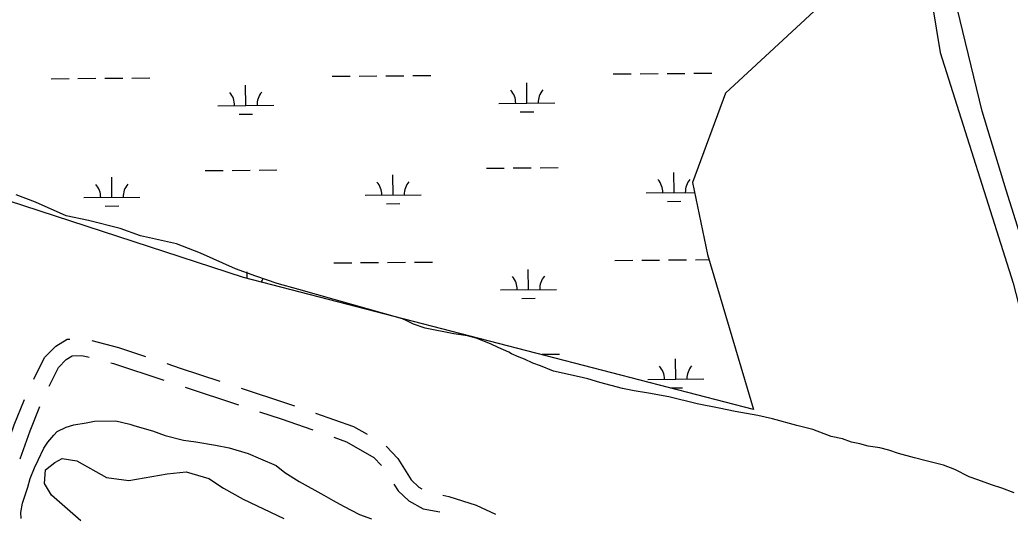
# Model space of a CAD drawing. Extents: x 3568792 to 3606828, y 529143 to 554785.
# Drawn here: x 3598222 to 3599990, y 539308 to 540194 of the extents above; entities that cross this region are included whole.
import ezdxf

# ---------------------------------------------------------------- set-up
doc = ezdxf.new("R2010")
doc.units = 0
for name, color, linetype in [('V-ROAD-CNTR', 7, 'Continuous'), ('V-SITE-VEGE', 7, 'Continuous'), ('V-TOPO-SHOR', 7, 'Continuous'), ('V-WETL-SWMP', 7, 'Continuous')]:
    doc.layers.add(name, color=color, linetype=linetype)

msp = doc.modelspace()

# ---------------------------------------------------------------- linework, layer by layer
at = {"layer": 'V-ROAD-CNTR'}
msp.add_line((3598517.2, 539538.1), (3598612.2, 539506.8), dxfattribs=at)
for points in [[(3598246.9, 539552.7), (3598266.1, 539591.2), (3598286, 539611.8), (3598306.7, 539623.8), (3598311.1, 539624)], [(3598350.6, 539621.5), (3598397.9, 539609.3), (3598446.4, 539593.2)], [(3598274.3, 539540.4), (3598290.9, 539573.7), (3598304.6, 539587.9), (3598315.5, 539594.2), (3598332.8, 539595.1), (3598345.5, 539591.8)], [(3598384.3, 539581.9), (3598389.4, 539580.5), (3598479.2, 539550.6)], [(3598484.4, 539580.5), (3598508.5, 539572.5), (3598579.3, 539549.2)], [(3598617.3, 539536.7), (3598698.3, 539510.1), (3598712.3, 539505.2)], [(3598195.1, 539422.8), (3598212.1, 539471.1), (3598230.4, 539516.3)], [(3598222.6, 539410.5), (3598240.2, 539460.4), (3598257.8, 539504)], [(3598650.2, 539494.3), (3598688.7, 539481.7), (3598744.9, 539462.1)], [(3598750, 539492), (3598817.7, 539468.4), (3598842.2, 539454.3)], [(3598782.6, 539448.9), (3598805.1, 539441), (3598854.2, 539412.7), (3598867.6, 539398.5)], [(3598876.1, 539433.3), (3598896.9, 539411.1), (3598920.8, 539372.9), (3598934.3, 539360.2), (3598939.5, 539357.3)], [(3598890, 539365.5), (3598897.4, 539353.7), (3598916.4, 539335.9), (3598942.1, 539321.3), (3598972, 539315.9)], [(3598977.1, 539345.5), (3598987.9, 539343.5), (3599036.8, 539327.7), (3599071, 539311.8)]]:
    msp.add_lwpolyline(points, dxfattribs=at)
at = {"layer": 'V-SITE-VEGE'}
for points in [[(3599916.8, 539378.4), (3599891.3, 539391.8), (3599871.1, 539399), (3599840.4, 539407.1), (3599819.2, 539412.1), (3599790.6, 539420.2), (3599773.6, 539426.3), (3599757.7, 539430.4), (3599736.5, 539433.3), (3599721.7, 539437.3), (3599706.9, 539440.3), (3599690.9, 539446.5), (3599670.8, 539450.5), (3599637.9, 539462.7), (3599609.3, 539469.8), (3599565.8, 539482), (3599539.4, 539488), (3599499.1, 539494.9), (3599470.5, 539500.9), (3599431.4, 539508.9), (3599380.5, 539520.9), (3599344.5, 539527.9), (3599319.1, 539531.8), (3599297.9, 539535.8), (3599257.6, 539546.9), (3599236.4, 539553), (3599220.5, 539557), (3599175, 539567.1), (3599151.6, 539576.3), (3599137.8, 539581.4), (3599123, 539588.6), (3599113.4, 539591.7), (3599099.6, 539597.8), (3599095.3, 539601), (3599076.2, 539609.2), (3599062.4, 539615.4), (3599036.9, 539625.6), (3599021, 539629.7), (3598996.7, 539633.6), (3598981.9, 539636.6), (3598960.7, 539640.5), (3598945.9, 539643.5), (3598924.6, 539650.7), (3598913, 539656.9), (3598905.5, 539660), (3598720, 539712.5), (3598681.7, 539723.4), (3598643.4, 539736.3), (3598607, 539749.2), (3598544.3, 539777.3), (3598501.8, 539794.1), (3598437.5, 539808.1), (3598401.1, 539821.1), (3598344.7, 539835.4), (3598304.5, 539844.2), (3598249.8, 539868.6), (3598215.5, 539881.6)], [(3598227, 539331.7), (3598236.1, 539360.3), (3598240.2, 539375.2), (3598248.4, 539394.3), (3598254.6, 539408.1), (3598264.9, 539429.3), (3598272.2, 539440), (3598282.6, 539452.8), (3598288.8, 539459.2), (3598304.6, 539466.8), (3598318.3, 539471.2), (3598340.4, 539474.6), (3598355.2, 539478), (3598393.2, 539478.4), (3598418.6, 539472.4), (3598427.1, 539469.3), (3598458.9, 539460.2), (3598481.2, 539452), (3598514, 539444), (3598536.3, 539441.1), (3598571.2, 539435.1), (3598595.6, 539430.1), (3598629.5, 539420), (3598651.8, 539410.7), (3598679.4, 539398.4), (3598695.4, 539385.9), (3598720.9, 539370.4), (3598764.6, 539345.5), (3598781.6, 539336.2), (3598799.7, 539325.9), (3598828.4, 539311.4), (3598849.6, 539303.3)], [(3599997.4, 539349.8), (3599975.1, 539358), (3599957.1, 539364.1), (3599932.7, 539373.3), (3599916.8, 539378.4)], [(3598224.1, 539304.2), (3598224, 539314.7), (3598227, 539331.7)]]:
    msp.add_lwpolyline(points, dxfattribs=at)
at = {"layer": 'V-TOPO-SHOR'}
msp.add_lwpolyline([(3599843.7, 540265.9), (3599865, 540135), (3599995.7, 539724), (3600035.7, 539569.5), (3600092.4, 539404), (3600189.3, 539061.8), (3600274.1, 538849.6), (3600293.6, 538838.7), (3600316.1, 538791.8), (3600357.5, 538800.5), (3600286.9, 538968.6), (3600258.8, 539026.5), (3600202, 539205.8), (3600117, 539442.9), (3600094.2, 539517.4), (3600068.6, 539602.9), (3600051.6, 539649.8), (3600023, 539763), (3599983.2, 539889.9), (3599940.5, 540030.6), (3599886.1, 540254.1), (3599866.2, 540312), (3599852.1, 540349.5)], dxfattribs=at)
at = {"layer": 'V-WETL-SWMP'}
for p, q in [((3598277.8, 540088.6), (3598309.8, 540088.9)), ((3598325.8, 540089), (3598357.8, 540089.3)), ((3598373.8, 540089.4), (3598405.8, 540089.7)), ((3598421.8, 540089.8), (3598453.8, 540090.1)), ((3598779.7, 540092.8), (3598811.7, 540093.1)), ((3598827.7, 540093.2), (3598859.7, 540093.5)), ((3598875.7, 540093.6), (3598907.7, 540093.9)), ((3598923.7, 540094), (3598955.7, 540094.3)), ((3599281.6, 540097.1), (3599313.6, 540097.3)), ((3599329.6, 540097.5), (3599361.6, 540097.7)), ((3599377.6, 540097.9), (3599409.5, 540098.1)), ((3599425.5, 540098.3), (3599457.5, 540098.5)), ((3598625.5, 540040.8), (3598625.2, 540076.8)), ((3599127.4, 540045), (3599127.1, 540081)), ((3598575.5, 540040.4), (3598675.5, 540041.2)), ((3599077.4, 540044.6), (3599177.4, 540045.4)), ((3598613.6, 540025.2), (3598637.6, 540025.4)), ((3599115.5, 540029.5), (3599139.5, 540029.7)), ((3598553.1, 539924.7), (3598585.1, 539925)), ((3598601.1, 539925.1), (3598633.1, 539925.4)), ((3598649.1, 539925.5), (3598681.1, 539925.8)), ((3599055, 539929), (3599087, 539929.2)), ((3599103, 539929.4), (3599135, 539929.6)), ((3599151, 539929.8), (3599183, 539930)), ((3598386.4, 539876.9), (3598386.1, 539912.9)), ((3598888.3, 539881.1), (3598888, 539917.1)), ((3599390.2, 539885.4), (3599389.9, 539921.4)), ((3598336.4, 539876.5), (3598436.4, 539877.3)), ((3598838.3, 539880.7), (3598938.3, 539881.5)), ((3599340.2, 539884.9), (3599426.6, 539885.7)), ((3598374.5, 539861.4), (3598398.5, 539861.6)), ((3598876.4, 539865.6), (3598900.4, 539865.8)), ((3599378.3, 539869.8), (3599402.3, 539870)), ((3599284.4, 539764.4), (3599316.4, 539764.7)), ((3599332.4, 539764.8), (3599364.4, 539765.1)), ((3599380.4, 539765.2), (3599412.4, 539765.5)), ((3599428.4, 539765.6), (3599452.3, 539765.8)), ((3598782.5, 539760.2), (3598814.5, 539760.4)), ((3598830.5, 539760.6), (3598862.5, 539760.8)), ((3598878.5, 539761), (3598910.5, 539761.2)), ((3598926.5, 539761.4), (3598958.5, 539761.6)), ((3599130.2, 539712.3), (3599129.9, 539748.3)), ((3598628.1, 539732.4), (3598628, 539744.1)), ((3599080.2, 539711.9), (3599180.2, 539712.8)), ((3599118.3, 539696.8), (3599142.3, 539697)), ((3599153.8, 539597.1), (3599185.8, 539597.4)), ((3599393, 539552.7), (3599392.7, 539588.7)), ((3599343, 539552.3), (3599443, 539553.1)), ((3599383.5, 539537.2), (3599405.1, 539537.4))]:
    msp.add_line(p, q, dxfattribs=at)
for points in [[(3598407.6, 544670.2), (3598690.6, 543768.7), (3599116.1, 542486.2), (3599498.9, 541284.4), (3599843.7, 540265.9), (3599679.5, 540246), (3599482, 540062.7), (3599422.9, 539903.2), (3599449.6, 539775), (3599531.9, 539498.8), (3598621.3, 539734.2), (3596044.9, 540573.9)], [(3598331, 539300.1), (3598278.7, 539345.7), (3598266.1, 539366.8), (3598267.9, 539390.8), (3598284.5, 539403.8), (3598297.5, 539411.2), (3598323.5, 539406.9), (3598376.6, 539377), (3598416.4, 539371.8), (3598485.3, 539383.9), (3598519.2, 539387.4), (3598559.2, 539375.4), (3598585.6, 539358.5), (3598620.8, 539338.8), (3598693.6, 539304.4)]]:
    msp.add_lwpolyline(points, dxfattribs=at)
for centre, start, end in [((3599072.2, 540045), 359.7115, 41.2552), ((3599182.6, 540045.9), 139.7115, 181.2552), ((3598570.3, 540040.8), 359.7115, 41.2552), ((3598680.7, 540041.7), 139.7115, 181.2552), ((3599334.9, 539885.4), 359.7115, 41.2552), ((3599445.4, 539886.3), 139.7115, 181.2552), ((3598331.2, 539876.9), 359.7115, 41.2552), ((3598441.6, 539877.8), 139.7115, 181.2552), ((3598833.1, 539881.1), 359.7115, 41.2552), ((3598943.5, 539882.1), 139.7115, 181.2552), ((3598683.5, 539709.1), 139.7115, 151.1025), ((3599075, 539712.4), 359.7115, 41.2552), ((3599185.4, 539713.3), 139.7115, 181.2552), ((3599337.7, 539552.7), 359.7115, 41.2552), ((3599448.2, 539553.6), 139.7115, 181.2552)]:
    msp.add_arc(centre, 35.2, start, end, dxfattribs=at)

doc.saveas('drawing.dxf')
